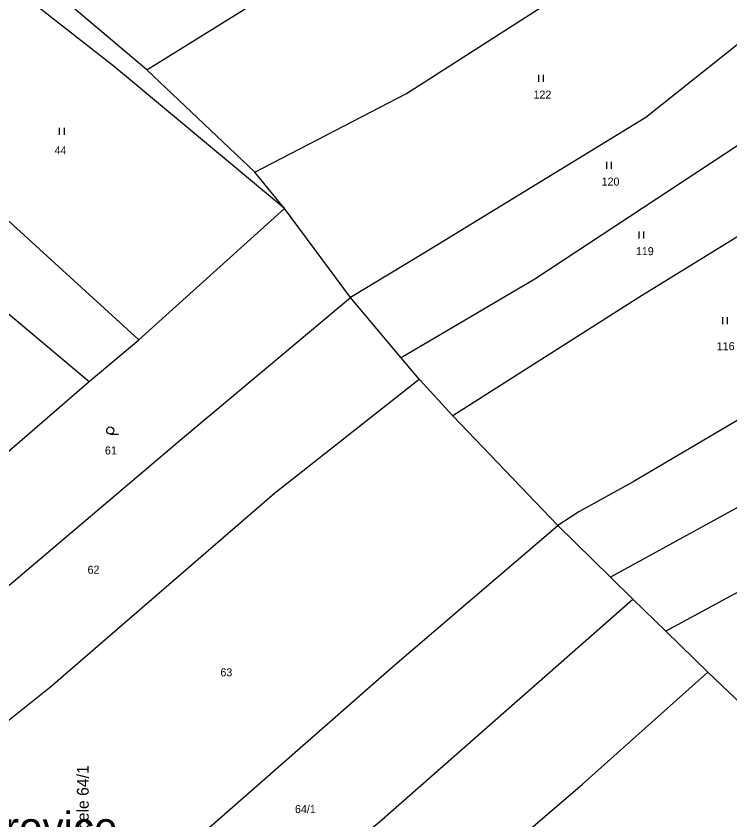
# Model space of a CAD drawing. Extents: x -7476540 to -746055, y -11317203 to -1129777.
# Drawn here: x -747698.2 to -747546.5, y -1131157.3 to -1130986.6 of the extents above; entities that cross this region are included whole.
import ezdxf

# ---------------------------------------------------------------- set-up
doc = ezdxf.new("R2010")
doc.units = 0
for name, color, linetype in [('_TRASA_vedení kabelu_CEZ', 7, 'Continuous'), ('Hranice parcel', 7, 'Continuous'), ('Parcelní čísla', 7, 'Continuous'), ('Pop  PČ popisy', 7, 'Continuous'), ('Značky kultur', 7, 'Continuous')]:
    doc.layers.add(name, color=color, linetype=linetype)

msp = doc.modelspace()

# ---------------------------------------------------------------- linework, layer by layer
at = {"layer": 'Hranice parcel'}
for p, q in [((-747670.43, -1130998.05), (-747602.88, -1130955.82)), ((-747670.43, -1130998.05), (-747696.99, -1130975.53)), ((-747647.48, -1131019.78), (-747670.43, -1130998.05)), ((-747713.52, -1131017.65), (-747672.07, -1131055.39)), ((-747641.15, -1131027.46), (-747647.48, -1131019.78)), ((-747672.07, -1131055.39), (-747641.15, -1131027.46)), ((-747627.11, -1131046.39), (-747641.15, -1131027.46)), ((-747704.02, -1131046.27), (-747682.65, -1131064.18)), ((-747616.38, -1131059.15), (-747627.11, -1131046.39)), ((-747682.65, -1131064.18), (-747672.07, -1131055.39)), ((-747612.55, -1131063.71), (-747616.38, -1131059.15)), ((-747605.42, -1131071.52), (-747612.55, -1131063.71)), ((-747702.76, -1131081.57), (-747682.65, -1131064.18)), ((-747583.1, -1131094.79), (-747605.42, -1131071.52)), ((-747571.91, -1131105.73), (-747583.1, -1131094.79)), ((-747567.13, -1131110.4), (-747571.91, -1131105.73)), ((-747560.11, -1131117.26), (-747567.13, -1131110.4)), ((-747560.11, -1131117.26), (-747551.23, -1131125.94)), ((-747551.23, -1131125.94), (-747534.94, -1131141.41))]:
    msp.add_line(p, q, dxfattribs=at)
for points in [[(-747647.48, -1131019.78), (-747615.24, -1131003.06), (-747568.39, -1130973)], [(-747641.15, -1131027.46), (-747677.24, -1130997.39), (-747699.35, -1130980.06), (-747727.26, -1130987.09)], [(-747537.72, -1130986.92), (-747564.39, -1131008.14), (-747611.03, -1131036.67), (-747627.11, -1131046.39)], [(-747536.11, -1131008.38), (-747587.97, -1131042.46), (-747616.38, -1131059.15)], [(-747521.83, -1131019.25), (-747565.86, -1131046.34), (-747605.42, -1131071.52)], [(-747722.98, -1131126.94), (-747702.08, -1131109.45), (-747662.38, -1131075.87), (-747627.11, -1131046.39)], [(-747506.57, -1131049.83), (-747567.11, -1131085.51), (-747578.6, -1131091.89), (-747583.1, -1131094.79)], [(-747726.24, -1131157.28), (-747690.81, -1131128.96), (-747643.31, -1131087.92), (-747612.55, -1131063.71)], [(-747497.04, -1131064.23), (-747519.1, -1131076.81), (-747571.91, -1131105.73)], [(-747478.83, -1131075.18), (-747493.05, -1131080.92), (-747560.11, -1131117.26)], [(-747693.71, -1131188.35), (-747673.39, -1131172.41), (-747656.27, -1131158.12), (-747617.7, -1131124.35), (-747583.1, -1131094.79)], [(-747678.94, -1131204.15), (-747651.91, -1131183.16), (-747620.97, -1131157.74), (-747567.13, -1131110.4)], [(-747663.87, -1131220.26), (-747622.68, -1131188.16), (-747577.82, -1131149.69), (-747551.23, -1131125.94)]]:
    msp.add_lwpolyline(points, dxfattribs=at)
at = {"layer": 'Značky kultur'}
for p, q in [((-747587.12, -1131000.59), (-747587.12, -1130999.09)), ((-747586.12, -1131000.59), (-747586.12, -1130999.09)), ((-747688.92, -1131011.86), (-747688.92, -1131010.36)), ((-747687.92, -1131011.86), (-747687.92, -1131010.36)), ((-747572.69, -1131019.06), (-747572.69, -1131017.56)), ((-747571.69, -1131019.06), (-747571.69, -1131017.56)), ((-747565.81, -1131033.83), (-747565.81, -1131032.33)), ((-747564.81, -1131033.83), (-747564.81, -1131032.33)), ((-747548.07, -1131052.06), (-747548.07, -1131050.56)), ((-747547.07, -1131052.06), (-747547.07, -1131050.56)), ((-747678.17, -1131075.37), (-747676.42, -1131075.37))]:
    msp.add_line(p, q, dxfattribs=at)
msp.add_circle((-747678.17, -1131074.62), 0.75, dxfattribs=at)

# ---------------------------------------------------------------- texts
at = {"layer": '_TRASA_vedení kabelu_CEZ'}
msp.add_text('stávající sloup na parcele 64/1', height=2.5, rotation=90, dxfattribs=at).set_placement((-747682.75, -1131190.86))
at = {"layer": 'Parcelní čísla'}
for s, p in [('122', (-747588.26, -1131004.14)), ('44', (-747690, -1131015.94)), ('120', (-747573.79, -1131022.61)), ('119', (-747566.51, -1131037.38)), ('116', (-747549.33, -1131057.56)), ('61', (-747679.3, -1131079.71)), ('62', (-747682.99, -1131105.03)), ('63', (-747654.77, -1131126.81)), ('64/1', (-747638.93, -1131155.87))]:
    msp.add_text(s, height=1.7, dxfattribs=at).set_placement(p)
at = {"layer": 'Pop  PČ popisy'}
msp.add_text('Bežerovice', height=6.7, dxfattribs=at).set_placement((-747720.95, -1131162.31))

doc.saveas('drawing.dxf')
